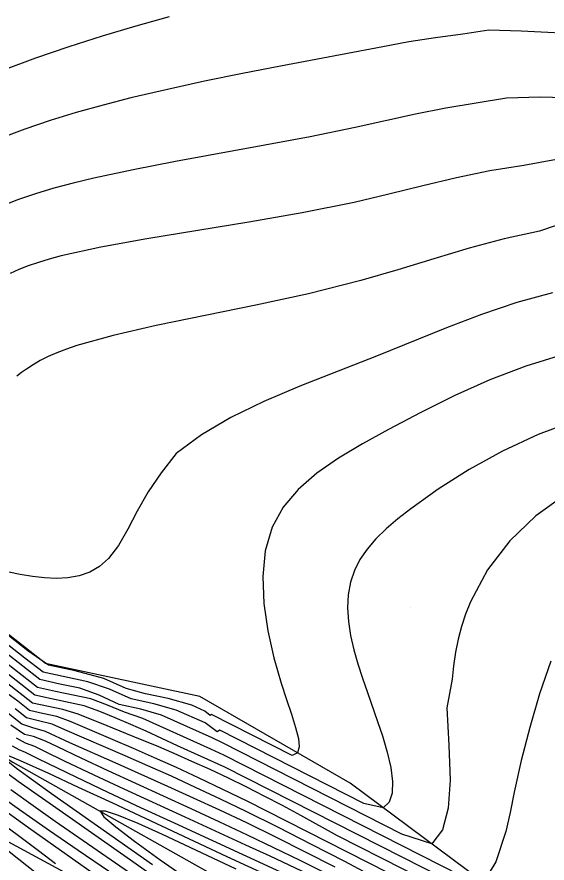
# Model space of a CAD drawing. Extents: x 2356077 to 2359823, y 225951 to 227822.
# Drawn here: x 2356705.07 to 2356734.05, y 227275.54 to 227321.81 of the extents above; entities that cross this region are included whole.
import ezdxf

# ---------------------------------------------------------------- set-up
doc = ezdxf.new("R2010")
doc.units = 0
for name, color, linetype in [('DTM Contours Major', 7, 'Continuous'), ('DTM Contours Minor', 7, 'Continuous'), ('PH Exist DTM Breakline', 7, 'Continuous'), ('PH Exist DTM Point', 7, 'Continuous')]:
    doc.layers.add(name, color=color, linetype=linetype)

msp = doc.modelspace()

# ---------------------------------------------------------------- linework, layer by layer
at = {"layer": 'DTM Contours Major'}
for points in [[(2356737.004, 227317.336), (2356733.681, 227317.417), (2356731.836, 227317.364), (2356730.181, 227317.099), (2356728.509, 227316.816), (2356726.863, 227316.483), (2356723.561, 227315.758), (2356721.105, 227315.259), (2356718.618, 227314.79), (2356713.731, 227313.9), (2356711.426, 227313.454), (2356709.273, 227312.991), (2356708.148, 227312.72), (2356707.085, 227312.436), (2356706.085, 227312.136), (2356705.147, 227311.816), (2356704.271, 227311.472)], [(2356735.56, 227299.724), (2356733.556, 227298.976), (2356731.617, 227298.067), (2356729.785, 227297.051), (2356728.101, 227295.982), (2356726.607, 227294.914), (2356725.897, 227294.357), (2356725.258, 227293.808), (2356724.696, 227293.26), (2356724.215, 227292.705), (2356723.82, 227292.136), (2356723.515, 227291.545), (2356723.296, 227290.894), (2356723.173, 227290.211), (2356723.139, 227289.499), (2356723.185, 227288.757), (2356723.303, 227287.988), (2356723.484, 227287.192), (2356723.702, 227286.43), (2356723.954, 227285.651), (2356724.227, 227284.863), (2356724.785, 227283.281), (2356725.044, 227282.5), (2356725.306, 227281.604), (2356725.499, 227280.76), (2356725.6, 227280.001), (2356725.582, 227279.359), (2356725.422, 227278.867), (2356725.095, 227278.557), (2356724.039, 227278.795), (2356716.153, 227282.809), (2356716.018, 227282.724), (2356715.353, 227283.199), (2356713.775, 227283.906), (2356712.542, 227284.253), (2356711.307, 227284.516), (2356710.132, 227285.04), (2356708.947, 227285.454), (2356706.499, 227285.974), (2356705.505, 227286.74), (2356703.581, 227288.243)], [(2356729.73, 227272.778), (2356717.655, 227278.92), (2356716.326, 227279.568), (2356715.035, 227280.183), (2356713.79, 227280.759), (2356712.591, 227281.3), (2356711.437, 227281.808), (2356710.326, 227282.286), (2356708.023, 227283.262), (2356707.249, 227283.55), (2356706.469, 227283.716), (2356705.749, 227283.887), (2356705.106, 227284.388), (2356704.317, 227284.972)], [(2356719.732, 227274.934), (2356713.672, 227277.718), (2356711.843, 227278.565), (2356710.045, 227279.404), (2356708.305, 227280.229), (2356706.272, 227281.214), (2356705.534, 227281.58), (2356705.186, 227281.725), (2356704.82, 227281.94)], [(2356703.659, 227281.089), (2356705.14, 227280.026), (2356707.561, 227278.321), (2356711.272, 227275.719), (2356712.776, 227274.653)], [(2356702.602, 227277.773), (2356706.13, 227274.991)]]:
    msp.add_lwpolyline(points, dxfattribs=at)
at = {"layer": 'DTM Contours Minor'}
for points in [[(2356713.381, 227321.814), (2356711.564, 227321.308), (2356709.733, 227320.76), (2356707.9, 227320.171), (2356706.076, 227319.544), (2356704.274, 227318.88)], [(2356736.254, 227320.843), (2356732.635, 227321.025), (2356730.865, 227321.078), (2356729.447, 227320.857), (2356727.95, 227320.672), (2356726.496, 227320.441), (2356725.065, 227320.18), (2356719.477, 227319.112), (2356717.393, 227318.707), (2356715.326, 227318.287), (2356713.289, 227317.846), (2356711.296, 227317.377), (2356709.785, 227316.988), (2356708.313, 227316.576), (2356706.885, 227316.137), (2356705.506, 227315.67), (2356704.18, 227315.172)], [(2356734.56, 227314.013), (2356732.783, 227313.686), (2356730.927, 227313.386), (2356729.094, 227313.003), (2356727.262, 227312.567), (2356725.406, 227312.111), (2356723.505, 227311.667), (2356720.653, 227311.091), (2356717.749, 227310.584), (2356712.159, 227309.675), (2356709.657, 227309.223), (2356707.475, 227308.74), (2356706.833, 227308.567), (2356706.236, 227308.386), (2356705.682, 227308.194), (2356705.169, 227307.989), (2356704.695, 227307.768)], [(2356735.398, 227310.694), (2356733.636, 227310.1), (2356731.705, 227309.68), (2356729.783, 227309.158), (2356727.85, 227308.576), (2356725.886, 227307.972), (2356723.87, 227307.388), (2356721.015, 227306.671), (2356718.129, 227306.039), (2356712.677, 227304.927), (2356710.319, 227304.395), (2356708.345, 227303.846), (2356707.77, 227303.647), (2356707.247, 227303.443), (2356706.773, 227303.232), (2356706.34, 227303.013), (2356705.944, 227302.786), (2356705.58, 227302.551), (2356705.313, 227302.359), (2356705.061, 227302.16)], [(2356734.346, 227306.715), (2356732.394, 227306.192), (2356730.463, 227305.543), (2356728.545, 227304.808), (2356724.721, 227303.25), (2356720.536, 227301.611), (2356718.568, 227300.784), (2356716.757, 227299.909), (2356715.159, 227298.954), (2356713.774, 227297.931), (2356712.945, 227296.885), (2356712.236, 227295.835), (2356711.648, 227294.787), (2356711.128, 227293.794), (2356710.621, 227292.909), (2356710.072, 227292.186), (2356709.583, 227291.759), (2356709.045, 227291.451), (2356708.465, 227291.247), (2356707.853, 227291.134), (2356707.218, 227291.099), (2356706.568, 227291.128), (2356705.909, 227291.207), (2356705.245, 227291.322), (2356703.897, 227291.595)], [(2356734.901, 227303.326), (2356732.894, 227302.717), (2356730.923, 227301.96), (2356729.004, 227301.099), (2356727.151, 227300.177), (2356725.38, 227299.24), (2356723.967, 227298.462), (2356722.653, 227297.677), (2356721.47, 227296.857), (2356720.449, 227295.973), (2356719.62, 227294.999), (2356719.015, 227293.906), (2356718.641, 227292.614), (2356718.506, 227291.207), (2356718.568, 227289.732), (2356718.785, 227288.237), (2356719.114, 227286.767), (2356719.515, 227285.371), (2356719.805, 227284.485), (2356720.078, 227283.674), (2356720.304, 227282.958), (2356720.453, 227282.356), (2356720.494, 227281.888), (2356720.397, 227281.573), (2356720.113, 227281.418), (2356715.71, 227283.66), (2356715.632, 227283.617), (2356715.335, 227283.849), (2356714.627, 227284.167), (2356713.332, 227284.538), (2356712.097, 227284.801), (2356711.045, 227285.078), (2356709.81, 227285.626), (2356708.245, 227286.056), (2356706.788, 227286.366), (2356705.667, 227287.147), (2356703.657, 227288.716)], [(2356735.039, 227295.675), (2356733.441, 227294.527), (2356732.009, 227293.152), (2356730.797, 227291.575), (2356729.858, 227289.821), (2356729.599, 227289.158), (2356729.38, 227288.477), (2356729.198, 227287.778), (2356729.052, 227287.063), (2356728.939, 227286.332), (2356728.858, 227285.587), (2356728.562, 227284.024), (2356728.672, 227281.98), (2356728.755, 227280.073), (2356728.644, 227278.548), (2356728.338, 227277.352), (2356727.743, 227276.586), (2356726.11, 227277.118), (2356716.298, 227282.11), (2356715.739, 227282.385), (2356712.975, 227283.623), (2356711.834, 227283.951), (2356710.654, 227284.212), (2356709.561, 227284.728), (2356708.503, 227285.095), (2356707.417, 227285.326), (2356706.318, 227285.573), (2356703.52, 227287.757)], [(2356729.347, 227274.846), (2356716.386, 227281.441), (2356715.666, 227281.775), (2356711.951, 227283.44), (2356710.947, 227283.782), (2356710.018, 227284.168), (2356709.103, 227284.514), (2356707.182, 227284.923), (2356706.188, 227285.142), (2356704.512, 227286.45)], [(2356734.256, 227286.579), (2356733.637, 227284.79), (2356733.099, 227282.96), (2356732.64, 227281.147), (2356732.253, 227279.407), (2356732.026, 227278.296), (2356731.802, 227277.272), (2356731.256, 227275.601), (2356730.877, 227275.008)], [(2356730.97, 227273.397), (2356716.43, 227280.791), (2356713.853, 227281.946), (2356712.991, 227282.355), (2356712.138, 227282.746), (2356711.291, 227283.117), (2356710.439, 227283.477), (2356709.591, 227283.827), (2356708.737, 227284.14), (2356706.949, 227284.52), (2356706.051, 227284.716), (2356704.512, 227285.918)], [(2356729.769, 227273.383), (2356722.593, 227277.031), (2356720.583, 227278.137), (2356719.576, 227278.68), (2356718.581, 227279.201), (2356717.597, 227279.7), (2356716.626, 227280.176), (2356715.623, 227280.65), (2356714.632, 227281.101), (2356713.654, 227281.532), (2356712.688, 227281.944), (2356711.734, 227282.341), (2356709.994, 227283.046), (2356708.415, 227283.685), (2356707.571, 227283.935), (2356705.918, 227284.287), (2356704.477, 227285.412)], [(2356724.8, 227274.667), (2356722.994, 227275.619), (2356721.178, 227276.563), (2356719.375, 227277.483), (2356717.607, 227278.361), (2356716.2, 227279.038), (2356714.833, 227279.678), (2356713.508, 227280.283), (2356712.227, 227280.855), (2356710.991, 227281.397), (2356707.685, 227282.826), (2356706.995, 227283.13), (2356706.239, 227283.312), (2356705.589, 227283.478), (2356704.961, 227283.969)], [(2356722.472, 227275.31), (2356720.843, 227276.141), (2356719.224, 227276.951), (2356717.627, 227277.732), (2356716.161, 227278.429), (2356714.724, 227279.095), (2356713.317, 227279.734), (2356710.602, 227280.945), (2356707.962, 227282.12), (2356706.631, 227282.73), (2356705.931, 227282.925), (2356705.337, 227283.143), (2356704.563, 227283.732)], [(2356722.01, 227274.956), (2356720.554, 227275.673), (2356719.105, 227276.379), (2356717.663, 227277.07), (2356716.127, 227277.79), (2356714.598, 227278.496), (2356711.565, 227279.882), (2356710.062, 227280.575), (2356708.569, 227281.273), (2356707.278, 227281.89), (2356706.628, 227282.208), (2356705.972, 227282.463), (2356705.485, 227282.567), (2356704.726, 227283.087)], [(2356724.138, 227273.445), (2356718.904, 227275.911), (2356717.579, 227276.527), (2356714.258, 227278.051), (2356710.929, 227279.58), (2356709.286, 227280.348), (2356707.669, 227281.119), (2356706.586, 227281.648), (2356706.047, 227281.915), (2356705.538, 227282.103), (2356705.033, 227282.376)], [(2356718.847, 227274.817), (2356716.554, 227275.884), (2356710.308, 227278.809), (2356708.438, 227279.68), (2356706.812, 227280.429), (2356705.253, 227281.13), (2356704.688, 227281.37), (2356704.368, 227281.492), (2356704.272, 227281.521), (2356704.201, 227281.537), (2356704.155, 227281.538), (2356704.134, 227281.524), (2356704.14, 227281.493), (2356704.175, 227281.444), (2356704.238, 227281.379), (2356704.328, 227281.297), (2356704.585, 227281.086), (2356705.043, 227280.736), (2356705.642, 227280.296), (2356706.961, 227279.352), (2356712.473, 227275.466)], [(2356703.513, 227279.68), (2356705.211, 227278.47), (2356706.85, 227277.324), (2356708.414, 227276.245), (2356713.05, 227273.085)], [(2356704.725, 227279.557), (2356705.949, 227278.688), (2356707.162, 227277.838), (2356712.75, 227273.96)], [(2356702.357, 227279.113), (2356705.303, 227276.936), (2356706.247, 227276.23), (2356707.171, 227275.524)], [(2356703.911, 227278.758), (2356705.703, 227277.475), (2356709.176, 227275.024)], [(2356717.052, 227275.214), (2356714.54, 227276.395), (2356713.025, 227277.098), (2356711.692, 227277.696), (2356710.624, 227278.141), (2356709.904, 227278.384), (2356709.614, 227278.377), (2356709.819, 227278.076), (2356710.472, 227277.513), (2356711.486, 227276.736), (2356712.903, 227275.723), (2356716.215, 227273.412)]]:
    msp.add_lwpolyline(points, dxfattribs=at)
at = {"layer": 'PH Exist DTM Breakline'}
for points in [[(2356598.346, 227344.988), (2356610.985, 227337.882), (2356624.757, 227330.619), (2356633.489, 227324.349), (2356646.025, 227317.874), (2356660.346, 227309.675), (2356674.025, 227301.367), (2356685.554, 227293.579), (2356704.848, 227281.062), (2356719.296, 227272.924), (2356732.757, 227265.163), (2356747.196, 227256.79), (2356757.161, 227250.113), (2356766.932, 227244.619), (2356779.34, 227236.291), (2356790.423, 227229.967), (2356803.979, 227221.604), (2356813.49, 227214.849), (2356822.994, 227209.197), (2356834.106, 227204.079), (2356840.653, 227200.058), (2356845.766, 227194.655), (2356853.969, 227189.123)], [(2356732.916, 227272.736), (2356723.277, 227279.91), (2356715.069, 227284.649), (2356706.636, 227286.443), (2356699.805, 227291.776), (2356688.973, 227299.675), (2356678.789, 227306.855), (2356667.175, 227314.366), (2356653.355, 227322.135), (2356640.863, 227329.158), (2356626.25, 227337.814), (2356614.695, 227344.233)], [(2356618.2, 227329.643), (2356632.102, 227320.783), (2356642.968, 227313.646), (2356652.714, 227307.432), (2356664.355, 227300.849), (2356676.694, 227293.595), (2356689.114, 227286.458), (2356701.726, 227278.246), (2356715.471, 227270.812)]]:
    msp.add_lwpolyline(points, dxfattribs=at)
at = {"layer": 'PH Exist DTM Point'}
msp.add_line((2356726.583, 227289.488), (2356726.583, 227289.488), dxfattribs=at)

doc.saveas('drawing.dxf')
